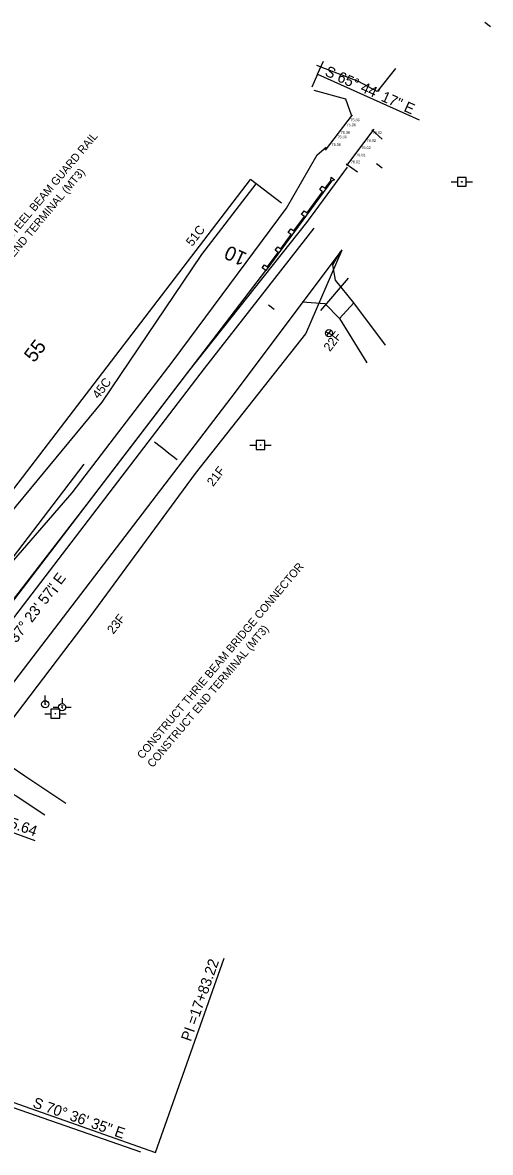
# Model space of a CAD drawing. Extents: x 2500794 to 2511032, y 910653 to 917533.
# Drawn here: x 2510770 to 2511032, y 914549 to 915184 of the extents above; entities that cross this region are included whole.
import ezdxf

# ---------------------------------------------------------------- set-up
doc = ezdxf.new("R2010")
doc.units = 0
for name, color, linetype in [('RD_EX_Bridge', 7, 'Continuous'), ('RD_EX_DR_Pipe', 7, 'Continuous'), ('RD_EX_Driveway', 7, 'Continuous'), ('RD_EX_DV_Prop', 7, 'Continuous'), ('RD_EX_H2O', 7, 'Continuous'), ('RD_EX_TX_Misc_ELEV', 7, 'Continuous'), ('RD_EX_UT', 7, 'Continuous'), ('RD_HC_Cl', 7, 'Continuous'), ('RD_HC_Data', 7, 'Continuous'), ('RD_HC_Data_Rel', 7, 'Continuous'), ('RD_HC_Data_Tic', 7, 'Continuous'), ('RD_HC_TX_Sta50', 7, 'Continuous'), ('RD_PD_ALT1_TrvlWay', 7, 'Continuous'), ('RD_PD_CstnLmt', 7, 'Continuous'), ('RD_PD_CstnLmt_TX', 7, 'Continuous'), ('RD_PD_GR', 7, 'Continuous'), ('RD_PD_MedBWall', 7, 'Continuous'), ('RD_PD_RW', 7, 'Continuous'), ('RD_SMD_Locator', 7, 'Continuous')]:
    doc.layers.add(name, color=color, linetype=linetype)

msp = doc.modelspace()

# ---------------------------------------------------------------- linework, layer by layer
at = {"layer": 'RD_EX_Bridge'}
for p, q in [((2510939.69, 915112.42), (2510954.75, 915132.25)), ((2510966.68, 915124.32), (2510951.36, 915103.79))]:
    msp.add_line(p, q, dxfattribs=at)
at = {"layer": 'RD_EX_DR_Pipe'}
msp.add_line((2510937.05, 915022.39), (2510952.61, 915040.52), dxfattribs=at)
at = {"layer": 'RD_EX_Driveway'}
for p, q in [((2510971.47, 915118.65), (2510965.68, 915123.88)), ((2510957.67, 915100.16), (2510951.25, 915104.51)), ((2510973.36, 915002.92), (2510955.47, 915026.55)), ((2510947.4, 915017.91), (2510962.77, 914992.84))]:
    msp.add_line(p, q, dxfattribs=at)
for points in [[(2510926.6, 915027.15), (2510939.23, 915026.27), (2510947.4, 915017.91), (2510955.47, 915026.55), (2510945.2, 915039.45), (2510943.68, 915047.93), (2510948.11, 915055.32)], [(2510739.91, 914781.79), (2510770.83, 914760.84), (2510793.87, 914745.36)], [(2510730.49, 914769.56), (2510765.81, 914749.47), (2510782.04, 914738.81)]]:
    msp.add_lwpolyline(points, dxfattribs=at)
at = {"layer": 'RD_EX_DV_Prop'}
msp.add_line((2510711.72, 914592.42), (2510835.72, 914549.42), dxfattribs=at)
at = {"layer": 'RD_EX_H2O'}
for points in [[(2510978.97, 915158.25), (2510968.6, 915145.32), (2510958.12, 915151.03), (2510934.71, 915160.03)], [(2510954.29, 915132.04), (2510951.06, 915141.12), (2510933.22, 915146)], [(2510617.57, 914768.25), (2510684.63, 914786.25), (2510730.53, 914842.82), (2510797.42, 914919.78), (2510854.08, 914993.94), (2510917.73, 915079.81), (2510935.02, 915109.86), (2510939.96, 915114.04)], [(2510613.56, 914748.64), (2510692.84, 914769.76), (2510742.62, 914832.03), (2510805.81, 914913.47), (2510862.91, 914988.25), (2510929.17, 915071.74), (2510952.05, 915102.94)]]:
    msp.add_lwpolyline(points, dxfattribs=at)
at = {"layer": 'RD_EX_UT'}
for p, q in [((2511010.26, 915094.6), (2511013.73, 915094.6)), ((2511018.69, 915097.16), (2511013.69, 915097.16)), ((2511013.69, 915097.16), (2511013.69, 915092.16)), ((2511018.62, 915094.6), (2511022.26, 915094.6)), ((2511018.69, 915092.16), (2511018.69, 915097.16)), ((2511013.69, 915092.16), (2511018.69, 915092.16)), ((2510939.74, 915010.42), (2510943.37, 915008.7)), ((2510940.22, 915008.12), (2510942.89, 915011.02)), ((2510905.63, 914949.19), (2510900.63, 914949.19)), ((2510900.63, 914949.19), (2510900.63, 914944.19)), ((2510905.63, 914944.19), (2510905.63, 914949.19)), ((2510897.2, 914946.63), (2510900.67, 914946.63)), ((2510900.63, 914944.19), (2510905.63, 914944.19)), ((2510905.56, 914946.63), (2510909.2, 914946.63)), ((2510782.2, 914801.02), (2510782.2, 914806.02)), ((2510791.67, 914804.43), (2510791.67, 914801.36)), ((2510782.01, 914795.66), (2510785.48, 914795.66)), ((2510790.44, 914798.22), (2510785.44, 914798.22)), ((2510785.44, 914798.22), (2510785.44, 914793.22)), ((2510786.74, 914799.38), (2510789.67, 914799.38)), ((2510790.37, 914795.66), (2510794.01, 914795.66)), ((2510790.44, 914793.22), (2510790.44, 914798.22)), ((2510793.67, 914799.38), (2510796.74, 914799.38)), ((2510785.44, 914793.22), (2510790.44, 914793.22))]:
    msp.add_line(p, q, dxfattribs=at)
for centre in [(2510941.57, 915009.58), (2510782.2, 914801.02), (2510791.67, 914799.36)]:
    msp.add_circle(centre, 2, dxfattribs=at)
at = {"layer": 'RD_HC_Cl'}
for p, q in [((2510935.21, 915155.11), (2510992.24, 915129.41)), ((2510760.78, 914578.5), (2510844.23, 914549.12))]:
    msp.add_line(p, q, dxfattribs=at)
at = {"layer": 'RD_HC_Data'}
msp.add_line((2510844.23, 914549.12), (2510882.69, 914658.38), dxfattribs=at)
at = {"layer": 'RD_HC_Data_Rel'}
for p, q in [((2510702.01, 914802.36), (2510804.15, 914935.96)), ((2510624.66, 914779.75), (2510776.33, 914724.51))]:
    msp.add_line(p, q, dxfattribs=at)
at = {"layer": 'RD_HC_Data_Tic'}
for p, q in [((2511032.23, 915181.71), (2511029.05, 915184.14)), ((2510935.21, 915155.11), (2510938.49, 915162.41)), ((2510935.21, 915155.11), (2510931.92, 915147.82)), ((2510971.49, 915102.27), (2510968.31, 915104.7)), ((2510910.76, 915022.82), (2510907.58, 915025.25)), ((2510850.02, 914943.38), (2510843.66, 914948.24)), ((2510850.02, 914943.38), (2510856.37, 914938.52)), ((2510789.28, 914863.94), (2510786.11, 914866.37))]:
    msp.add_line(p, q, dxfattribs=at)
at = {"layer": 'RD_PD_ALT1_TrvlWay'}
for p, q in [((2510871.65, 914989.78), (2510933.21, 915068.6)), ((2510889.13, 914976.42), (2510949.02, 915056.51)), ((2510647.19, 914696.2), (2510871.65, 914989.78)), ((2510664.67, 914682.84), (2510889.13, 914976.42))]:
    msp.add_line(p, q, dxfattribs=at)
at = {"layer": 'RD_PD_CstnLmt'}
for p, q in [((2510870.24, 915053.8), (2510900.61, 915093.52)), ((2510928.56, 915009.21), (2510949.02, 915056.51)), ((2510814.26, 914970.72), (2510870.18, 915053.83)), ((2510866.62, 914930.69), (2510928.56, 915009.21)), ((2510750.38, 914893.68), (2510814.26, 914970.72)), ((2510807.42, 914850.07), (2510866.62, 914930.69)), ((2510746.91, 914770.46), (2510807.42, 914850.07))]:
    msp.add_line(p, q, dxfattribs=at)
at = {"layer": 'RD_PD_GR'}
for p, q in [((2510942.93, 915095), (2510906.14, 915044.78)), ((2510939.46, 915091.09), (2510942.53, 915095.29)), ((2510942.53, 915095.29), (2510942.75, 915097.28)), ((2510942.75, 915097.28), (2510944.76, 915095.8)), ((2510944.76, 915095.8), (2510942.93, 915095)), ((2510929.24, 915077.14), (2510937.98, 915089.08)), ((2510936.36, 915090.26), (2510937.84, 915092.28)), ((2510937.98, 915089.08), (2510936.36, 915090.26)), ((2510937.84, 915092.28), (2510939.46, 915091.09)), ((2510921.85, 915067.05), (2510927.76, 915075.12)), ((2510926.14, 915076.31), (2510927.62, 915078.32)), ((2510927.76, 915075.12), (2510926.14, 915076.31)), ((2510927.62, 915078.32), (2510929.24, 915077.14)), ((2510914.46, 915056.97), (2510920.37, 915065.04)), ((2510918.75, 915066.22), (2510920.23, 915068.24)), ((2510920.37, 915065.04), (2510918.75, 915066.22)), ((2510920.23, 915068.24), (2510921.85, 915067.05)), ((2510911.37, 915056.14), (2510912.84, 915058.16)), ((2510911.37, 915056.14), (2510912.84, 915058.16)), ((2510912.99, 915054.95), (2510911.37, 915056.14)), ((2510912.84, 915058.16), (2510914.46, 915056.97)), ((2510907.08, 915046.89), (2510912.99, 915054.95)), ((2510731.52, 914816.38), (2510906.14, 915044.78)), ((2510904.13, 915046.26), (2510905.46, 915048.07)), ((2510906.14, 915044.78), (2510904.13, 915046.26)), ((2510905.46, 915048.07), (2510907.08, 915046.89))]:
    msp.add_line(p, q, dxfattribs=at)
msp.add_arc((2510965.89, 915076.02), 30, 144.02031, 144.02044, dxfattribs=at)
at = {"layer": 'RD_PD_RW'}
for p in [(2510648.41, 914770.24), (2510914.91, 915082.59)]:
    msp.add_line(p, (2510897.43, 915095.95), dxfattribs=at)
at = {"layer": 'RD_SMD_Locator'}
for centre in [(2511016.2, 915094.65), (2510941.57, 915009.58), (2510903.14, 914946.68), (2510782.2, 914801.02), (2510787.95, 914795.71), (2510791.67, 914799.36)]:
    msp.add_circle(centre, 0.15, dxfattribs=at)

# ---------------------------------------------------------------- texts
at = {"layer": 'RD_EX_TX_Misc_ELEV'}
for s, p in [('75.36', (2510951.52, 915125.92)), ('75.36', (2510953.63, 915128.71)), ('75.36', (2510946.37, 915119.15)), ('75.36', (2510948.19, 915121.54)), ('76.02', (2510966.11, 915121.47)), ('75.36', (2510943.04, 915114.78)), ('76.02', (2510959.83, 915113.06)), ('76.02', (2510962.82, 915117.07)), ('76.02', (2510953.85, 915105.05)), ('76.02', (2510956.84, 915109.05))]:
    msp.add_text(s, height=1.5, dxfattribs=at).set_placement(p)
at = {"layer": 'RD_EX_UT'}
msp.add_text('T', height=2, dxfattribs=at).set_placement((2510791.01, 914798.32))
at = {"layer": 'RD_HC_Data'}
for s, rotation, p in [('S 65%%d 44\' 17" E', 335.738, (2510938.83, 915154.58)), ('N 37%%d 23\' 57" E', 52.60071, (2510761.12, 914828.74)), ('PI =17+83.22', 70.60978, (2510863.93, 914611.1)), ('S 70%%d 36\' 35" E', 340.60978, (2510774.78, 914574.63))]:
    msp.add_text(s, height=6, rotation=rotation, dxfattribs=at).set_placement(p)
at = {"layer": 'RD_HC_Data_Rel'}
msp.add_text('RELOC. PT=11+25.64', height=6, rotation=339.98651, dxfattribs=at).set_placement((2510700.51, 914754.25))
at = {"layer": 'RD_HC_TX_Sta50'}
for s, rotation, p in [('10', 155.738, (2510896.11, 915054.27)), ('55', 52.60071, (2510775.99, 914992.62))]:
    msp.add_text(s, height=8, rotation=rotation, dxfattribs=at).set_placement(p)
at = {"layer": 'RD_PD_CstnLmt_TX'}
for s, p in [('51C', (2510864.77, 915058.03)), ('22F', (2510942.08, 914998.84)), ('45C', (2510812.14, 914972.3)), ('21F', (2510876.55, 914923.1)), ('23F', (2510820.49, 914840.05))]:
    msp.add_text(s, height=5, rotation=52.60071, dxfattribs=at).set_placement(p)
at = {"layer": 'RD_PD_MedBWall'}
for s, p in [('ERECT 300 L.F. STEEL BEAM GUARD RAIL', (2510733.57, 915026.64)), ('CONSTRUCT END TERMINAL (MT3)', (2510739.32, 915021.82)), ('CONSTRUCT THRIE BEAM BRIDGE CONNECTOR', (2510836.78, 914769.9)), ('CONSTRUCT END TERMINAL (MT3)', (2510842.53, 914765.08))]:
    msp.add_text(s, height=4.5, rotation=50.01945, dxfattribs=at).set_placement(p)

doc.saveas('drawing.dxf')
